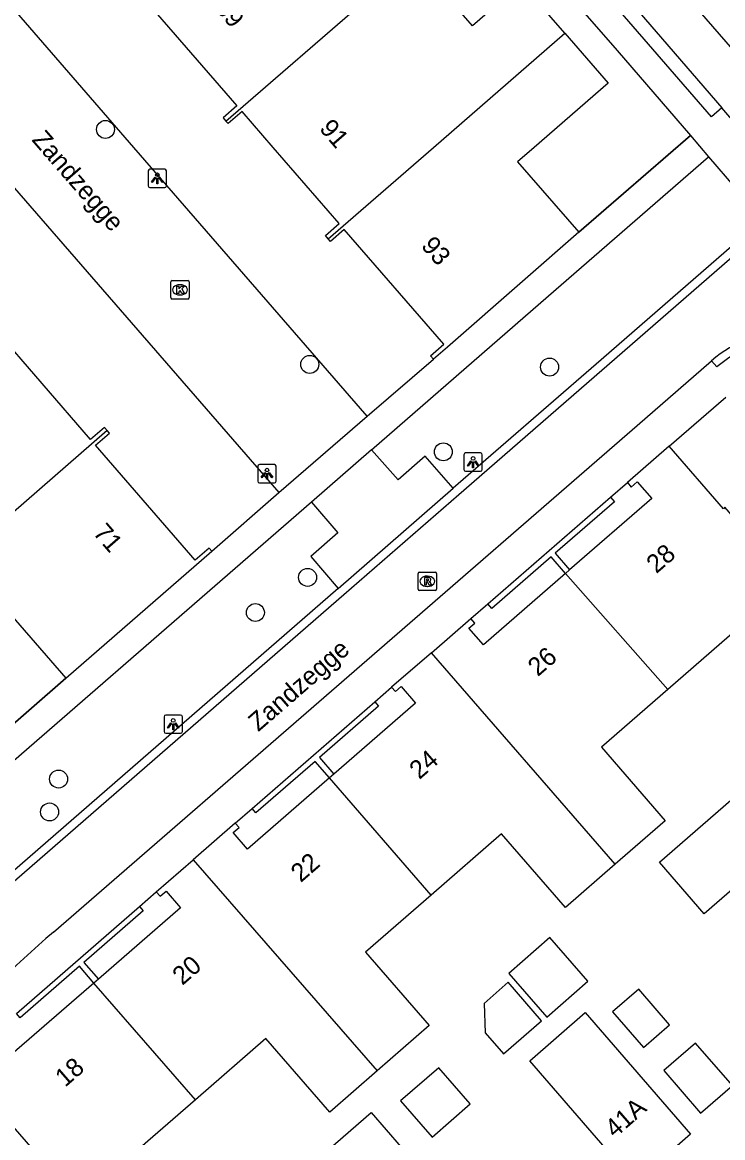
# Model space of a CAD drawing. Extents: x 155888 to 156864, y 383882 to 384671.
# Drawn here: x 156505.7 to 156543.9, y 384196.1 to 384256.8 of the extents above; entities that cross this region are included whole.
import ezdxf

# ---------------------------------------------------------------- set-up
doc = ezdxf.new("R2010")
doc.units = 0
for name, color, linetype in [('IMGEO_Boom', 7, 'Continuous'), ('IMGEO_Kolk', 7, 'Continuous'), ('IMGEO_Lichtpunt', 7, 'Continuous'), ('IMGEO_Muur', 7, 'Continuous'), ('IMGEO_Openbare_ruimte_label', 7, 'Continuous'), ('IMGEO_Pand', 7, 'Continuous'), ('IMGEO_Pand_nummerreeks', 7, 'Continuous'), ('IMGEO_Rijbaan_lokaal_gesloten', 7, 'Continuous'), ('IMGEO_Rijbaan_lokaal_open', 7, 'Continuous'), ('IMGEO_Rioolput', 7, 'Continuous'), ('IMGEO_Voetpad_open', 7, 'Continuous')]:
    doc.layers.add(name, color=color, linetype=linetype)

msp = doc.modelspace()

# ---------------------------------------------------------------- linework, layer by layer
at = {"layer": 'IMGEO_Boom'}
for centre in [(156510.276, 384250.978), (156521.399, 384238.184), (156534.46, 384238.04), (156528.675, 384233.426), (156521.281, 384226.592), (156518.44, 384224.677), (156507.721, 384215.612), (156507.233, 384213.819)]:
    msp.add_circle(centre, 0.489, dxfattribs=at)
at = {"layer": 'IMGEO_Kolk'}
for p, q in [((156513.834, 384241.821), (156513.834, 384242.673)), ((156513.909, 384242.747), (156514.761, 384242.747)), ((156514.322, 384242.527), (156514.347, 384242.527)), ((156514.835, 384242.673), (156514.835, 384241.821)), ((156514.345, 384241.967), (156514.32, 384241.967)), ((156514.761, 384241.747), (156513.909, 384241.747))]:
    msp.add_line(p, q, dxfattribs=at)
for points in [[(156513.834, 384241.821), (156513.834, 384242.673)], [(156513.909, 384242.747), (156514.761, 384242.747)], [(156514.835, 384242.673), (156514.835, 384241.821)], [(156514.155, 384242.447), (156514.278, 384242.447), (156514.278, 384242.296), (156514.408, 384242.447), (156514.572, 384242.447), (156514.426, 384242.296), (156514.579, 384242.047), (156514.427, 384242.047), (156514.342, 384242.211), (156514.278, 384242.144), (156514.278, 384242.047), (156514.155, 384242.047), (156514.155, 384242.447)], [(156514.761, 384241.747), (156513.909, 384241.747)]]:
    msp.add_lwpolyline(points, dxfattribs=at)
for centre, start, end in [((156513.911, 384242.671), 91.55205, 178.44795), ((156513.911, 384242.671), 91.55205, 178.44795), ((156514.759, 384242.671), 1.55205, 88.44795), ((156514.759, 384242.671), 1.55205, 88.44795), ((156513.911, 384241.823), 181.55205, 268.44795), ((156513.911, 384241.823), 181.55205, 268.44795), ((156514.759, 384241.823), 271.55205, 358.44795), ((156514.759, 384241.823), 271.55205, 358.44795)]:
    msp.add_arc(centre, 0.0765, start, end, dxfattribs=at)
for centre, major_axis, ratio, start_param, end_param in [((156514.321, 384242.247), (-0.387, 0.002), 0.722429, 4.712389, 7.853982), ((156514.346, 384242.247), (-0.39, 0.002), 0.717154, 1.570796, 4.712389)]:
    msp.add_ellipse(centre, major_axis=major_axis, ratio=ratio, start_param=start_param, end_param=end_param, dxfattribs=at)
at = {"layer": 'IMGEO_Lichtpunt'}
for p, q in [((156512.602, 384248.718), (156512.602, 384247.911)), ((156512.602, 384248.718), (156512.602, 384247.911)), ((156513.504, 384248.813), (156512.696, 384248.813)), ((156513.504, 384248.813), (156512.696, 384248.813)), ((156513.598, 384247.911), (156513.598, 384248.718)), ((156513.598, 384247.911), (156513.598, 384248.718)), ((156512.696, 384247.817), (156513.504, 384247.817)), ((156512.696, 384247.817), (156513.504, 384247.817)), ((156529.796, 384233.27), (156529.796, 384232.463)), ((156529.796, 384233.27), (156529.796, 384232.463)), ((156530.698, 384233.365), (156529.89, 384233.365)), ((156530.698, 384233.365), (156529.89, 384233.365)), ((156530.792, 384232.463), (156530.792, 384233.27)), ((156530.792, 384232.463), (156530.792, 384233.27)), ((156518.572, 384232.639), (156518.572, 384231.832)), ((156518.572, 384232.639), (156518.572, 384231.832)), ((156519.474, 384232.734), (156518.666, 384232.734)), ((156519.474, 384232.734), (156518.666, 384232.734)), ((156519.568, 384231.832), (156519.568, 384232.639)), ((156519.568, 384231.832), (156519.568, 384232.639)), ((156529.89, 384232.369), (156530.698, 384232.369)), ((156529.89, 384232.369), (156530.698, 384232.369)), ((156518.666, 384231.738), (156519.474, 384231.738)), ((156518.666, 384231.738), (156519.474, 384231.738)), ((156513.467, 384219.002), (156513.467, 384218.195)), ((156513.467, 384219.002), (156513.467, 384218.195)), ((156514.369, 384219.097), (156513.561, 384219.097)), ((156514.369, 384219.097), (156513.561, 384219.097)), ((156514.463, 384218.195), (156514.463, 384219.002)), ((156514.463, 384218.195), (156514.463, 384219.002)), ((156513.561, 384218.101), (156514.369, 384218.101)), ((156513.561, 384218.101), (156514.369, 384218.101))]:
    msp.add_line(p, q, dxfattribs=at)
for points in [[(156512.976, 384248.382), (156513.015, 384248.354), (156512.827, 384248.092), (156512.789, 384248.119), (156512.976, 384248.382)], [(156513.078, 384248.334), (156513.125, 384248.334), (156513.125, 384248.012), (156513.078, 384248.012), (156513.078, 384248.334)], [(156513.188, 384248.354), (156513.226, 384248.381), (156513.413, 384248.119), (156513.374, 384248.091), (156513.188, 384248.354)], [(156530.17, 384232.934), (156530.209, 384232.906), (156530.021, 384232.644), (156529.983, 384232.671), (156530.17, 384232.934)], [(156530.272, 384232.886), (156530.319, 384232.886), (156530.319, 384232.564), (156530.272, 384232.564), (156530.272, 384232.886)], [(156530.382, 384232.906), (156530.42, 384232.933), (156530.607, 384232.671), (156530.568, 384232.643), (156530.382, 384232.906)], [(156518.946, 384232.303), (156518.985, 384232.275), (156518.797, 384232.013), (156518.759, 384232.04), (156518.946, 384232.303)], [(156519.048, 384232.255), (156519.095, 384232.255), (156519.095, 384231.933), (156519.048, 384231.933), (156519.048, 384232.255)], [(156519.158, 384232.275), (156519.196, 384232.302), (156519.383, 384232.04), (156519.344, 384232.012), (156519.158, 384232.275)], [(156513.841, 384218.666), (156513.88, 384218.638), (156513.692, 384218.376), (156513.654, 384218.403), (156513.841, 384218.666)], [(156513.943, 384218.618), (156513.99, 384218.618), (156513.99, 384218.296), (156513.943, 384218.296), (156513.943, 384218.618)], [(156514.053, 384218.638), (156514.091, 384218.665), (156514.278, 384218.403), (156514.239, 384218.375), (156514.053, 384218.638)]]:
    msp.add_lwpolyline(points, dxfattribs=at)
for centre in [(156513.101, 384248.516), (156530.295, 384233.068), (156519.071, 384232.437), (156513.966, 384218.8)]:
    msp.add_circle(centre, 0.0994, dxfattribs=at)
for centre, start, end in [((156512.696, 384248.718), 90, 180), ((156512.696, 384248.718), 90, 180), ((156513.504, 384248.718), 0, 90), ((156513.504, 384248.718), 0, 90), ((156512.696, 384247.911), 180, 270), ((156512.696, 384247.911), 180, 270), ((156513.504, 384247.911), 270, 0), ((156513.504, 384247.911), 270, 360), ((156529.89, 384233.27), 90, 180), ((156529.89, 384233.27), 90, 180), ((156530.698, 384233.27), 0, 90), ((156530.698, 384233.27), 0, 90), ((156518.666, 384232.639), 90, 180), ((156518.666, 384232.639), 90, 180), ((156519.474, 384232.639), 0, 90), ((156519.474, 384232.639), 0, 90), ((156529.89, 384232.463), 180, 270), ((156529.89, 384232.463), 180, 270), ((156530.698, 384232.463), 270, 0), ((156530.698, 384232.463), 270, 360), ((156518.666, 384231.832), 180, 270), ((156518.666, 384231.832), 180, 270), ((156519.474, 384231.832), 270, 0), ((156519.474, 384231.832), 270, 360), ((156513.561, 384219.002), 90, 180), ((156513.561, 384219.002), 90, 180), ((156514.369, 384219.002), 0, 90), ((156514.369, 384219.002), 0, 90), ((156513.561, 384218.195), 180, 270), ((156513.561, 384218.195), 180, 270), ((156514.369, 384218.195), 270, 0), ((156514.369, 384218.195), 270, 360)]:
    msp.add_arc(centre, 0.0946, start, end, dxfattribs=at)
at = {"layer": 'IMGEO_Muur'}
for points in [[(156538.145, 384255.272), (156542.133, 384250.656)], [(156536.049, 384245.383), (156542.133, 384250.656)], [(156531.089, 384225.151), (156537.787, 384230.955)], [(156537.787, 384230.955), (156537.998, 384230.712), (156534.767, 384227.906), (156535.551, 384227.004)], [(156535.323, 384226.806), (156534.54, 384227.707), (156531.308, 384224.9), (156531.089, 384225.151)], [(156498.314, 384212.563), (156508.113, 384221.097)], [(156518.263, 384214.011), (156524.939, 384219.822)], [(156524.939, 384219.822), (156525.149, 384219.581), (156521.928, 384216.779), (156522.713, 384215.877)], [(156522.478, 384215.674), (156521.694, 384216.574), (156518.473, 384213.77), (156518.263, 384214.011)], [(156505.425, 384202.851), (156512.123, 384208.672)], [(156512.123, 384208.672), (156512.333, 384208.43), (156509.103, 384205.623), (156509.89, 384204.718)], [(156509.637, 384204.498), (156508.866, 384205.417), (156505.635, 384202.609), (156505.425, 384202.851)]]:
    msp.add_lwpolyline(points, dxfattribs=at)
at = {"layer": 'IMGEO_Pand'}
for points in [[(156535.298, 384256.224), (156532.937, 384258.944), (156530.263, 384256.623), (156527.055, 384260.317), (156524.792, 384258.351)], [(156511.266, 384257.853), (156511.392, 384257.708), (156512.147, 384258.364), (156517.438, 384252.269), (156516.683, 384251.613), (156516.835, 384251.438)], [(156516.835, 384251.438), (156524.792, 384258.351)], [(156522.404, 384245.023), (156528.133, 384250), (156535.298, 384256.224)], [(156535.298, 384256.224), (156537.657, 384253.507), (156533.617, 384250), (156532.719, 384249.22), (156536.049, 384245.383)], [(156522.404, 384245.023), (156522.25, 384245.201), (156523.005, 384245.856), (156519.409, 384250), (156517.715, 384251.951), (156516.959, 384251.295), (156516.835, 384251.438)], [(156528.133, 384238.467), (156527.975, 384238.648), (156528.71, 384239.284), (156523.281, 384245.538), (156522.526, 384244.883), (156522.404, 384245.023)], [(156536.049, 384245.383), (156532.979, 384242.697), (156528.897, 384239.125), (156528.133, 384238.467)], [(156510.368, 384234.581), (156510.218, 384234.754), (156509.463, 384234.099), (156504.174, 384240.191), (156504.929, 384240.846), (156504.799, 384240.996)], [(156510.368, 384234.581), (156500, 384225.57), (156497.561, 384223.45)], [(156516.06, 384228.023), (156515.919, 384228.186), (156515.166, 384227.529), (156509.739, 384233.781), (156510.494, 384234.436), (156510.368, 384234.581)], [(156540.977, 384233.732), (156538.702, 384231.752)], [(156550.654, 384222.583), (156544.493, 384229.68), (156544.577, 384229.751), (156544.012, 384230.409), (156543.926, 384230.326), (156540.977, 384233.732)], [(156538.702, 384231.752), (156538.912, 384231.511), (156539.236, 384231.792), (156540.023, 384230.887), (156535.551, 384227.004)], [(156508.113, 384221.097), (156516.06, 384228.023)], [(156535.323, 384226.806), (156530.853, 384222.925), (156530.067, 384223.83), (156530.384, 384224.106), (156530.174, 384224.347)], [(156535.551, 384227.004), (156535.323, 384226.806)], [(156535.323, 384226.806), (156540.909, 384220.491)], [(156499.918, 384220.737), (156500, 384220.809), (156504.771, 384224.949), (156508.113, 384221.097)], [(156528.027, 384222.491), (156530.174, 384224.347)], [(156551.072, 384222.102), (156550.831, 384221.892), (156550.732, 384222.006), (156548.151, 384219.765), (156544.678, 384223.764), (156540.909, 384220.491)], [(156528.027, 384222.491), (156525.856, 384220.614)], [(156538.031, 384210.977), (156528.027, 384222.491)], [(156525.856, 384220.614), (156526.065, 384220.373), (156526.381, 384220.648), (156527.166, 384219.744), (156522.713, 384215.877)], [(156549.746, 384208.44), (156546.876, 384211.742), (156542.885, 384208.273), (156540.44, 384211.086), (156547.935, 384217.602), (156551.708, 384220.882), (156551.61, 384220.995), (156551.851, 384221.205)], [(156540.909, 384220.491), (156537.283, 384217.343), (156540.756, 384213.343), (156538.031, 384210.977)], [(156522.713, 384215.877), (156522.478, 384215.674)], [(156522.478, 384215.674), (156518.013, 384211.797), (156517.229, 384212.7), (156517.552, 384212.981), (156517.346, 384213.216)], [(156528.014, 384209.294), (156522.478, 384215.674)], [(156517.346, 384213.216), (156515.05, 384211.218)], [(156538.031, 384210.977), (156535.322, 384208.625), (156531.849, 384212.625), (156528.014, 384209.294)], [(156513.039, 384209.467), (156515.05, 384211.218)], [(156515.05, 384211.218), (156525.079, 384199.731)], [(156513.039, 384209.467), (156513.254, 384209.228), (156513.579, 384209.51), (156514.366, 384208.604), (156509.89, 384204.718)], [(156528.014, 384209.294), (156524.439, 384206.19), (156527.912, 384202.19), (156525.079, 384199.731)], [(156534.307, 384202.655), (156536.546, 384204.6), (156534.482, 384206.977), (156532.242, 384205.032), (156534.307, 384202.655)], [(156509.637, 384204.498), (156505.18, 384200.628), (156504.393, 384201.534), (156504.718, 384201.816), (156504.508, 384202.058)], [(156509.89, 384204.718), (156509.637, 384204.498)], [(156515.179, 384198.149), (156509.637, 384204.498)], [(156530.89, 384203.396), (156530.947, 384201.798), (156531.946, 384200.648), (156534.027, 384202.455), (156532.213, 384204.545), (156530.89, 384203.396)], [(156539.57, 384200.995), (156540.999, 384202.236), (156539.312, 384204.177), (156537.884, 384202.937), (156539.57, 384200.995)], [(156542.133, 384196.272), (156539.115, 384193.651), (156533.388, 384200.274), (156536.406, 384202.895), (156542.133, 384196.272)], [(156525.079, 384199.731), (156522.486, 384197.479), (156519.013, 384201.478), (156515.179, 384198.149)], [(156540.674, 384199.738), (156542.678, 384197.421), (156544.413, 384198.922), (156542.409, 384201.239), (156540.674, 384199.738)], [(156502.257, 384200.103), (156512.362, 384188.479)], [(156530.139, 384197.924), (156528.429, 384199.893), (156526.351, 384198.089), (156528.061, 384196.12), (156530.139, 384197.924)], [(156515.179, 384198.149), (156511.625, 384195.063), (156515.103, 384191.058), (156512.505, 384188.802), (156512.604, 384188.689), (156512.362, 384188.479)], [(156513.124, 384187.569), (156513.365, 384187.779), (156513.464, 384187.665), (156517.24, 384190.944), (156524.738, 384197.456), (156527.196, 384194.626), (156523.215, 384191.17), (156526.573, 384187.303)]]:
    msp.add_lwpolyline(points, dxfattribs=at)
at = {"layer": 'IMGEO_Rijbaan_lokaal_gesloten'}
for points in [[(156547.776, 384246.974), (156547.528, 384246.758), (156546.36, 384245.735), (156545.502, 384244.98), (156537.299, 384237.854), (156529.516, 384231.093), (156523.251, 384225.637), (156500, 384205.436), (156491.733, 384198.254), (156491.055, 384197.674)], [(156507.439, 384207.279), (156539.647, 384235.223), (156543.282, 384238.376)]]:
    msp.add_lwpolyline(points, dxfattribs=at)
for centre, radius, start, end in [((156547.249, 384233.935), 5.955, 39.0403, 131.77688), ((156550.862, 384156.992), 66.441, 130.81095, 138.27039)]:
    msp.add_arc(centre, radius, start, end, dxfattribs=at)
at = {"layer": 'IMGEO_Rijbaan_lokaal_open'}
for points in [[(156524.533, 384235.366), (156511.827, 384250), (156500, 384263.622), (156490.842, 384274.169)], [(156486.351, 384270.258), (156486.485, 384270.099), (156500, 384253.885), (156503.377, 384250), (156519.712, 384231.205)], [(156546.056, 384246.081), (156545.199, 384245.326), (156536.993, 384238.198), (156529.214, 384231.44)], [(156519.712, 384231.205), (156524.533, 384235.366)], [(156524.756, 384233.539), (156521.497, 384230.686)], [(156529.214, 384231.44), (156527.683, 384233.191), (156526.209, 384231.896), (156524.756, 384233.539)], [(156522.949, 384225.984), (156529.214, 384231.44)], [(156521.497, 384230.686), (156522.926, 384229.023), (156521.456, 384227.719), (156522.949, 384225.984)], [(156522.949, 384225.984), (156500, 384206.046), (156490.753, 384198.024), (156489.913, 384197.295)]]:
    msp.add_lwpolyline(points, dxfattribs=at)
at = {"layer": 'IMGEO_Rioolput'}
for p, q in [((156527.304, 384225.952), (156527.304, 384226.804)), ((156527.379, 384226.878), (156528.231, 384226.878)), ((156528.305, 384226.804), (156528.305, 384225.952)), ((156527.815, 384226.098), (156527.79, 384226.098)), ((156527.792, 384226.658), (156527.817, 384226.658)), ((156528.231, 384225.878), (156527.379, 384225.878))]:
    msp.add_line(p, q, dxfattribs=at)
for points in [[(156527.304, 384225.952), (156527.304, 384226.804)], [(156527.379, 384226.878), (156528.231, 384226.878)], [(156528.305, 384226.804), (156528.305, 384225.952)], [(156527.893, 384226.576), (156527.641, 384226.578), (156527.641, 384226.178)], [(156527.641, 384226.178), (156527.765, 384226.178), (156527.765, 384226.34), (156527.776, 384226.34)], [(156527.819, 384226.497), (156527.765, 384226.497), (156527.765, 384226.416)], [(156527.765, 384226.416), (156527.817, 384226.416)], [(156527.823, 384226.311), (156527.894, 384226.178), (156528.034, 384226.178), (156527.969, 384226.304)], [(156528.231, 384225.878), (156527.379, 384225.878)]]:
    msp.add_lwpolyline(points, dxfattribs=at)
for centre, radius, start, end in [((156527.381, 384226.802), 0.0765, 91.55205, 178.44795), ((156527.381, 384226.802), 0.0765, 91.55205, 178.44795), ((156528.229, 384226.802), 0.0765, 1.55205, 88.44795), ((156528.229, 384226.802), 0.0765, 1.55205, 88.44795), ((156527.775, 384226.287), 0.0533, 26.02933, 88.69889), ((156527.801, 384226.605), 0.19, 274.7715, 282.96867), ((156527.825, 384226.401), 0.0964, 77.00612, 93.18647), ((156527.839, 384226.458), 0.0378, 276.66336, 79.67722), ((156527.892, 384226.466), 0.109, 350.36119, 89.41601), ((156527.89, 384226.466), 0.112, 277.58423, 350.98172), ((156527.874, 384226.251), 0.108, 29.51342, 73.79051), ((156527.381, 384225.954), 0.0765, 181.55205, 268.44795), ((156527.381, 384225.954), 0.0765, 181.55205, 268.44795), ((156528.229, 384225.954), 0.0765, 271.55205, 358.44795), ((156528.229, 384225.954), 0.0765, 271.55205, 358.44795)]:
    msp.add_arc(centre, radius, start, end, dxfattribs=at)
for centre, major_axis, ratio, start_param, end_param in [((156527.791, 384226.378), (-0.387, 0.002), 0.722429, 4.712389, 7.853982), ((156527.816, 384226.378), (-0.39, 0.002), 0.717154, 1.570796, 4.712389)]:
    msp.add_ellipse(centre, major_axis=major_axis, ratio=ratio, start_param=start_param, end_param=end_param, dxfattribs=at)
at = {"layer": 'IMGEO_Voetpad_open'}
for points in [[(156508.433, 384289.454), (156512.424, 384284.88), (156515.849, 384280.941), (156523.594, 384272.025), (156526.991, 384268.114), (156534.736, 384259.198), (156538.145, 384255.272), (156542.133, 384250.656)], [(156545.764, 384253.8), (156540.212, 384260.209), (156540.64, 384260.627), (156540.033, 384261.326), (156542.839, 384263.604), (156548.914, 384256.57)], [(156543.848, 384252.157), (156543.272, 384251.663), (156538.063, 384257.673), (156538.648, 384258.172)], [(156538.648, 384258.172), (156543.848, 384252.157)], [(156544.829, 384251.007), (156543.848, 384252.157)], [(156542.133, 384250.656), (156536.049, 384245.383)], [(156542.133, 384250.656), (156543.11, 384249.489)], [(156524.756, 384233.539), (156533.99, 384241.564), (156543.11, 384249.489)], [(156543.11, 384249.489), (156546.056, 384246.081)], [(156524.533, 384235.366), (156528.133, 384238.467)], [(156543.57, 384238.045), (156543.282, 384238.376)], [(156540.977, 384233.732), (156544.066, 384236.402)], [(156537.787, 384230.955), (156538.702, 384231.752)], [(156516.06, 384228.023), (156519.712, 384231.205)], [(156521.497, 384230.686), (156500, 384212.021), (156487.753, 384201.388)], [(156530.174, 384224.347), (156531.089, 384225.151)], [(156508.113, 384221.097), (156498.314, 384212.563)], [(156524.939, 384219.822), (156525.856, 384220.614)], [(156517.346, 384213.216), (156518.263, 384214.011)], [(156512.123, 384208.672), (156513.039, 384209.467)]]:
    msp.add_lwpolyline(points, dxfattribs=at)
msp.add_arc((156547.233, 384233.927), 5.511, 86.52135, 131.65086, dxfattribs=at)

# ---------------------------------------------------------------- texts
at = {"layer": 'IMGEO_Openbare_ruimte_label'}
for rotation, p in [(310.98653, (156506.226, 384250.39)), (40.94326, (156518.598, 384218.16))]:
    msp.add_text('Zandzegge', height=1, rotation=rotation, dxfattribs=at).set_placement(p)
at = {"layer": 'IMGEO_Pand_nummerreeks'}
for s, rotation, p in [('89', 310.95977, (156516.187, 384257.556)), ('91', 310.96054, (156521.879, 384250.999)), ('93', 310.95977, (156527.422, 384244.613)), ('71', 310.96244, (156509.557, 384228.988)), ('28', 40.97176, (156540.276, 384226.763)), ('26', 40.97176, (156533.82, 384221.157)), ('24', 40.97176, (156527.367, 384215.553)), ('22', 40.97176, (156520.912, 384209.947)), ('20', 40.97176, (156514.463, 384204.347)), ('18', 40.97176, (156508.078, 384198.801)), ('41A', 40.97288, (156538.016, 384196.035))]:
    msp.add_text(s, height=1, rotation=rotation, dxfattribs=at).set_placement(p)

doc.saveas('drawing.dxf')
